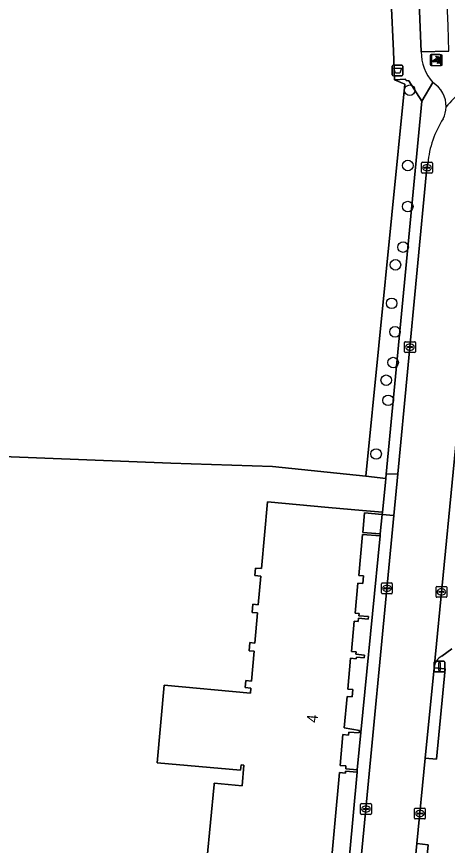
# Model space of a CAD drawing. Extents: x 157320 to 158835, y 386650 to 388491.
# Drawn here: x 157864.7 to 157904.7, y 387926.4 to 388003.2 of the extents above; entities that cross this region are included whole.
import ezdxf

# ---------------------------------------------------------------- set-up
doc = ezdxf.new("R2010")
doc.units = 0
for name, color, linetype in [('IMGEO_Afvalbak', 7, 'Continuous'), ('IMGEO_Boom', 7, 'Continuous'), ('IMGEO_Erf', 7, 'Continuous'), ('IMGEO_Fietspad_gesloten', 7, 'Continuous'), ('IMGEO_Fietspad_open', 7, 'Continuous'), ('IMGEO_Groenvoorziening', 7, 'Continuous'), ('IMGEO_Hek', 7, 'Continuous'), ('IMGEO_Kolk', 7, 'Continuous'), ('IMGEO_Lichtmast', 7, 'Continuous'), ('IMGEO_Muur', 7, 'Continuous'), ('IMGEO_Pand', 7, 'Continuous'), ('IMGEO_Pand_nummerreeks', 7, 'Continuous'), ('IMGEO_Parkeervlak_open', 7, 'Continuous'), ('IMGEO_Poller', 7, 'Continuous'), ('IMGEO_Rijbaan_lokaal_open', 7, 'Continuous'), ('IMGEO_Voetpad_open', 7, 'Continuous')]:
    doc.layers.add(name, color=color, linetype=linetype)

msp = doc.modelspace()

# ---------------------------------------------------------------- linework, layer by layer
at = {"layer": 'IMGEO_Afvalbak'}
for p, q in [((157899.548, 387997.791), (157899.548, 387998.591)), ((157899.548, 387998.591), (157899.548, 387997.791)), ((157899.648, 387998.691), (157900.438, 387998.691)), ((157900.438, 387998.691), (157899.648, 387998.691)), ((157900.538, 387998.591), (157900.538, 387997.791)), ((157900.538, 387997.791), (157900.538, 387998.591)), ((157900.438, 387997.691), (157899.648, 387997.691)), ((157899.648, 387997.691), (157900.438, 387997.691))]:
    msp.add_line(p, q, dxfattribs=at)
msp.add_lwpolyline([(157899.691, 387998.405), (157900.395, 387998.405), (157900.246, 387997.935), (157899.84, 387997.935), (157899.691, 387998.405)], dxfattribs=at)
for centre, start, end in [((157899.648, 387998.591), 90, 180), ((157899.648, 387998.591), 90, 180), ((157900.438, 387998.591), 0, 90), ((157900.438, 387998.591), 360, 90), ((157899.648, 387997.791), 180, 270), ((157899.648, 387997.791), 180, 270), ((157900.438, 387997.791), 270, 0), ((157900.438, 387997.791), 270, 0)]:
    msp.add_arc(centre, 0.1, start, end, dxfattribs=at)
at = {"layer": 'IMGEO_Boom'}
for centre in [(157901.164, 387996.362), (157900.988, 387989.384), (157900.979, 387985.579), (157900.547, 387981.82), (157899.838, 387980.177), (157899.487, 387976.613), (157899.8, 387973.969), (157899.621, 387971.117), (157898.989, 387969.481), (157899.165, 387967.617), (157898.051, 387962.647)]:
    msp.add_circle(centre, 0.489, dxfattribs=at)
at = {"layer": 'IMGEO_Erf'}
for points in [[(157882.02, 387921.437), (157883.042, 387932.014), (157883.054, 387932.135), (157885.633, 387931.882), (157885.806, 387933.799), (157885.537, 387933.823), (157885.493, 387933.335), (157877.755, 387934.035), (157878.403, 387941.206), (157886.396, 387940.483), (157886.438, 387940.952), (157885.92, 387940.999), (157885.977, 387941.639), (157886.488, 387941.592), (157886.738, 387944.363), (157886.272, 387944.406), (157886.34, 387945.168), (157886.817, 387945.125), (157887.069, 387947.921), (157886.559, 387947.967), (157886.627, 387948.719), (157887.127, 387948.674), (157887.366, 387951.328), (157886.801, 387951.379), (157886.865, 387952.079), (157887.43, 387952.028), (157887.988, 387958.203), (157893.653, 387957.692), (157896.776, 387957.41), (157898.632, 387957.243), (157898.911, 387959.991), (157898.949, 387960.386), (157897.091, 387960.586), (157888.448, 387961.49), (157879.029, 387961.798), (157859.545, 387962.558)], [(157890.461, 387902.953), (157892.827, 387911.936), (157893.955, 387916.331), (157894.547, 387918.169), (157894.576, 387918.259), (157895.255, 387921.709), (157896.29, 387933.165), (157895.216, 387933.262), (157895.198, 387933.072), (157894.643, 387933.122), (157893.305, 387918.281), (157882.029, 387919.298), (157881.877, 387917.614), (157883.477, 387917.47), (157882.876, 387910.809), (157881.078, 387910.972), (157880.616, 387905.364), (157874.372, 387906.031), (157874.523, 387907.509), (157872.507, 387907.501), (157871.086, 387907.495), (157871.112, 387901.063), (157860.696, 387901.022)]]:
    msp.add_lwpolyline(points, dxfattribs=at)
for points in [[(157898.614, 387957.046), (157896.971, 387957.195), (157896.808, 387955.383), (157898.439, 387955.235)], [(157898.422, 387955.046), (157896.779, 387955.194), (157896.436, 387951.39), (157896.886, 387951.349), (157896.821, 387950.637), (157896.35, 387950.68), (157896.1, 387947.899), (157896.472, 387947.865), (157896.452, 387947.652), (157897.349, 387947.572), (157897.327, 387947.336), (157896.422, 387947.416), (157896.396, 387947.128), (157896.011, 387947.162), (157895.758, 387944.355), (157896.2, 387944.316), (157896.178, 387944.079), (157896.965, 387944.009), (157896.942, 387943.761), (157896.227, 387943.825), (157896.213, 387943.664), (157895.675, 387943.712), (157895.418, 387940.858), (157895.897, 387940.814), (157895.835, 387940.136), (157895.356, 387940.18), (157895.095, 387937.277), (157896.502, 387937.016), (157896.482, 387936.794), (157895.531, 387936.88), (157895.504, 387936.59), (157894.976, 387936.637), (157894.718, 387933.782), (157895.252, 387933.734), (157895.23, 387933.482), (157896.309, 387933.385)]]:
    msp.add_lwpolyline(points, close=True, dxfattribs=at)
at = {"layer": 'IMGEO_Fietspad_gesloten'}
msp.add_lwpolyline([(157900.421, 388043.894), (157902.23, 387999.927), (157904.8, 387999.981), (157904.712, 388002.319), (157902.816, 388045.293)], dxfattribs=at)
at = {"layer": 'IMGEO_Fietspad_open'}
msp.add_lwpolyline([(157904.8, 387999.981), (157902.23, 387999.927)], dxfattribs=at)
for centre, radius, start, end in [((157906.371, 387999.869), 4.141, 179.19579, 222.44798), ((157912.904, 387988.054), 10.751, 119.33152, 141.09644), ((157901.934, 387994.867), 2.604, 358.66533, 57.9663)]:
    msp.add_arc(centre, radius, start, end, dxfattribs=at)
at = {"layer": 'IMGEO_Groenvoorziening'}
for points in [[(157899.444, 388004.588), (157897.773, 388043.57), (157877.895, 388049.402), (157876.04, 388041.477), (157878.513, 388038.611), (157875.004, 388035.604), (157872.771, 388035.222), (157826.721, 388018.662), (157841.743, 387963.535), (157849.621, 387963.102), (157851.079, 387963.022), (157859.545, 387962.558), (157879.029, 387961.798), (157888.448, 387961.49), (157897.091, 387960.586), (157900.699, 387996.907), (157899.765, 387997.331), (157899.647, 388000)], [(157902.274, 387995.35), (157901.094, 387997.221), (157900.825, 387997.25), (157900.788, 387997.385), (157899.765, 387997.331), (157900.699, 387996.907), (157897.091, 387960.586), (157898.949, 387960.386), (157898.986, 387960.777)]]:
    msp.add_lwpolyline(points, close=True, dxfattribs=at)
at = {"layer": 'IMGEO_Hek'}
msp.add_lwpolyline([(157899.765, 387997.331), (157900.699, 387996.907), (157897.091, 387960.586)], dxfattribs=at)
at = {"layer": 'IMGEO_Kolk'}
for p, q in [((157902.34, 387989.678), (157903.192, 387989.678)), ((157902.265, 387988.752), (157902.265, 387989.604)), ((157902.524, 387989.172), (157902.524, 387989.184)), ((157902.962, 387989.135), (157902.564, 387989.135)), ((157902.567, 387989.221), (157902.965, 387989.221)), ((157902.776, 387988.898), (157902.751, 387988.898)), ((157902.753, 387989.458), (157902.778, 387989.458)), ((157903.008, 387989.184), (157903.008, 387989.172)), ((157903.266, 387989.604), (157903.266, 387988.752)), ((157903.192, 387988.678), (157902.34, 387988.678)), ((157900.687, 387972.124), (157900.687, 387972.976)), ((157900.762, 387973.05), (157901.614, 387973.05)), ((157901.175, 387972.83), (157901.2, 387972.83)), ((157901.688, 387972.976), (157901.688, 387972.124)), ((157901.614, 387972.05), (157900.762, 387972.05)), ((157900.946, 387972.544), (157900.946, 387972.556)), ((157901.384, 387972.507), (157900.986, 387972.507)), ((157900.989, 387972.593), (157901.387, 387972.593)), ((157901.198, 387972.27), (157901.173, 387972.27)), ((157901.43, 387972.556), (157901.43, 387972.544)), ((157898.549, 387949.773), (157898.549, 387950.625)), ((157898.624, 387950.699), (157899.476, 387950.699)), ((157899.037, 387950.479), (157899.062, 387950.479)), ((157899.55, 387950.625), (157899.55, 387949.773)), ((157899.476, 387949.699), (157898.624, 387949.699)), ((157898.808, 387950.193), (157898.808, 387950.205)), ((157899.246, 387950.156), (157898.848, 387950.156)), ((157898.851, 387950.242), (157899.249, 387950.242)), ((157899.06, 387949.919), (157899.035, 387949.919)), ((157899.292, 387950.205), (157899.292, 387950.193)), ((157903.601, 387949.443), (157903.601, 387950.295)), ((157903.676, 387950.369), (157904.528, 387950.369)), ((157903.86, 387949.863), (157903.86, 387949.875)), ((157904.298, 387949.826), (157903.9, 387949.826)), ((157903.903, 387949.912), (157904.301, 387949.912)), ((157904.089, 387950.149), (157904.114, 387950.149)), ((157904.344, 387949.875), (157904.344, 387949.863)), ((157904.602, 387950.295), (157904.602, 387949.443)), ((157904.528, 387949.369), (157903.676, 387949.369)), ((157904.112, 387949.589), (157904.087, 387949.589)), ((157896.609, 387929.317), (157896.609, 387930.169)), ((157896.684, 387930.243), (157897.536, 387930.243)), ((157896.868, 387929.737), (157896.868, 387929.749)), ((157897.306, 387929.7), (157896.908, 387929.7)), ((157896.911, 387929.786), (157897.309, 387929.786)), ((157897.097, 387930.023), (157897.122, 387930.023)), ((157897.352, 387929.749), (157897.352, 387929.737)), ((157897.61, 387930.169), (157897.61, 387929.317)), ((157901.607, 387928.9), (157901.607, 387929.752)), ((157901.682, 387929.826), (157902.534, 387929.826)), ((157902.608, 387929.752), (157902.608, 387928.9)), ((157897.536, 387929.243), (157896.684, 387929.243)), ((157897.12, 387929.463), (157897.095, 387929.463)), ((157901.866, 387929.32), (157901.866, 387929.332)), ((157902.304, 387929.283), (157901.906, 387929.283)), ((157901.909, 387929.369), (157902.307, 387929.369)), ((157902.118, 387929.046), (157902.093, 387929.046)), ((157902.095, 387929.606), (157902.12, 387929.606)), ((157902.35, 387929.332), (157902.35, 387929.32)), ((157902.534, 387928.826), (157901.682, 387928.826))]:
    msp.add_line(p, q, dxfattribs=at)
for points in [[(157902.34, 387989.678), (157903.192, 387989.678)], [(157902.265, 387988.752), (157902.265, 387989.604)], [(157903.266, 387989.604), (157903.266, 387988.752)], [(157903.192, 387988.678), (157902.34, 387988.678)], [(157900.687, 387972.124), (157900.687, 387972.976)], [(157900.762, 387973.05), (157901.614, 387973.05)], [(157901.688, 387972.976), (157901.688, 387972.124)], [(157901.614, 387972.05), (157900.762, 387972.05)], [(157898.549, 387949.773), (157898.549, 387950.625)], [(157898.624, 387950.699), (157899.476, 387950.699)], [(157899.55, 387950.625), (157899.55, 387949.773)], [(157899.476, 387949.699), (157898.624, 387949.699)], [(157903.601, 387949.443), (157903.601, 387950.295)], [(157903.676, 387950.369), (157904.528, 387950.369)], [(157904.602, 387950.295), (157904.602, 387949.443)], [(157904.528, 387949.369), (157903.676, 387949.369)], [(157896.609, 387929.317), (157896.609, 387930.169)], [(157896.684, 387930.243), (157897.536, 387930.243)], [(157897.61, 387930.169), (157897.61, 387929.317)], [(157901.607, 387928.9), (157901.607, 387929.752)], [(157901.682, 387929.826), (157902.534, 387929.826)], [(157902.608, 387929.752), (157902.608, 387928.9)], [(157897.536, 387929.243), (157896.684, 387929.243)], [(157902.534, 387928.826), (157901.682, 387928.826)]]:
    msp.add_lwpolyline(points, dxfattribs=at)
for centre, radius, start, end in [((157902.342, 387989.602), 0.0765, 91.55205, 178.44795), ((157902.342, 387989.602), 0.0765, 91.55205, 178.44795), ((157903.19, 387989.602), 0.0765, 1.55205, 88.44795), ((157903.19, 387989.602), 0.0765, 1.55205, 88.44795), ((157902.564, 387989.181), 0.0403, 85.87752, 175.75265), ((157902.561, 387989.171), 0.0366, 178.93798, 274.71019), ((157902.965, 387989.178), 0.043, 264.86636, 352.45326), ((157902.969, 387989.183), 0.0386, 1.73085, 96.63898), ((157902.342, 387988.754), 0.0765, 181.55205, 268.44795), ((157902.342, 387988.754), 0.0765, 181.55205, 268.44795), ((157903.19, 387988.754), 0.0765, 271.55205, 358.44795), ((157903.19, 387988.754), 0.0765, 271.55205, 358.44795), ((157900.764, 387972.974), 0.0765, 91.55205, 178.44795), ((157900.764, 387972.974), 0.0765, 91.55205, 178.44795), ((157901.612, 387972.974), 0.0765, 1.55205, 88.44795), ((157901.612, 387972.974), 0.0765, 1.55205, 88.44795), ((157900.764, 387972.126), 0.0765, 181.55205, 268.44795), ((157900.764, 387972.126), 0.0765, 181.55205, 268.44795), ((157900.986, 387972.553), 0.0403, 85.87752, 175.75265), ((157900.983, 387972.543), 0.0366, 178.93798, 274.71019), ((157901.387, 387972.55), 0.043, 264.86636, 352.45326), ((157901.391, 387972.555), 0.0386, 1.73085, 96.63898), ((157901.612, 387972.126), 0.0765, 271.55205, 358.44795), ((157901.612, 387972.126), 0.0765, 271.55205, 358.44795), ((157898.626, 387950.623), 0.0765, 91.55205, 178.44795), ((157898.626, 387950.623), 0.0765, 91.55205, 178.44795), ((157899.474, 387950.623), 0.0765, 1.55205, 88.44795), ((157899.474, 387950.623), 0.0765, 1.55205, 88.44795), ((157898.626, 387949.775), 0.0765, 181.55205, 268.44795), ((157898.626, 387949.775), 0.0765, 181.55205, 268.44795), ((157898.848, 387950.202), 0.0403, 85.87752, 175.75265), ((157898.845, 387950.192), 0.0366, 178.93798, 274.71019), ((157899.249, 387950.199), 0.043, 264.86636, 352.45326), ((157899.253, 387950.204), 0.0386, 1.73085, 96.63898), ((157899.474, 387949.775), 0.0765, 271.55205, 358.44795), ((157899.474, 387949.775), 0.0765, 271.55205, 358.44795), ((157903.678, 387950.293), 0.0765, 91.55205, 178.44795), ((157903.678, 387950.293), 0.0765, 91.55205, 178.44795), ((157903.9, 387949.872), 0.0403, 85.87752, 175.75265), ((157903.897, 387949.862), 0.0366, 178.93798, 274.71019), ((157904.301, 387949.869), 0.043, 264.86636, 352.45326), ((157904.305, 387949.874), 0.0386, 1.73085, 96.63898), ((157904.526, 387950.293), 0.0765, 1.55205, 88.44795), ((157904.526, 387950.293), 0.0765, 1.55205, 88.44795), ((157903.678, 387949.445), 0.0765, 181.55205, 268.44795), ((157903.678, 387949.445), 0.0765, 181.55205, 268.44795), ((157904.526, 387949.445), 0.0765, 271.55205, 358.44795), ((157904.526, 387949.445), 0.0765, 271.55205, 358.44795), ((157896.686, 387930.167), 0.0765, 91.55205, 178.44795), ((157896.686, 387930.167), 0.0765, 91.55205, 178.44795), ((157896.908, 387929.746), 0.0403, 85.87752, 175.75265), ((157896.905, 387929.736), 0.0366, 178.93798, 274.71019), ((157897.309, 387929.743), 0.043, 264.86636, 352.45326), ((157897.313, 387929.748), 0.0386, 1.73085, 96.63898), ((157897.534, 387930.167), 0.0765, 1.55205, 88.44795), ((157897.534, 387930.167), 0.0765, 1.55205, 88.44795), ((157901.684, 387929.75), 0.0765, 91.55205, 178.44795), ((157901.684, 387929.75), 0.0765, 91.55205, 178.44795), ((157902.532, 387929.75), 0.0765, 1.55205, 88.44795), ((157902.532, 387929.75), 0.0765, 1.55205, 88.44795), ((157896.686, 387929.319), 0.0765, 181.55205, 268.44795), ((157896.686, 387929.319), 0.0765, 181.55205, 268.44795), ((157897.534, 387929.319), 0.0765, 271.55205, 358.44795), ((157897.534, 387929.319), 0.0765, 271.55205, 358.44795), ((157901.906, 387929.329), 0.0403, 85.87752, 175.75265), ((157901.903, 387929.319), 0.0366, 178.93798, 274.71019), ((157902.307, 387929.326), 0.043, 264.86636, 352.45326), ((157902.311, 387929.331), 0.0386, 1.73085, 96.63898), ((157901.684, 387928.902), 0.0765, 181.55205, 268.44795), ((157901.684, 387928.902), 0.0765, 181.55205, 268.44795), ((157902.532, 387928.902), 0.0765, 271.55205, 358.44795), ((157902.532, 387928.902), 0.0765, 271.55205, 358.44795)]:
    msp.add_arc(centre, radius, start, end, dxfattribs=at)
for centre, major_axis, ratio, start_param, end_param in [((157902.752, 387989.178), (-0.387, 0.002), 0.722429, 4.712389, 7.853982), ((157902.777, 387989.178), (-0.39, 0.002), 0.717154, 1.570796, 4.712389), ((157901.174, 387972.55), (-0.387, 0.002), 0.722429, 4.712389, 7.853982), ((157901.199, 387972.55), (-0.39, 0.002), 0.717154, 1.570796, 4.712389), ((157899.036, 387950.199), (-0.387, 0.002), 0.722429, 4.712389, 7.853982), ((157899.061, 387950.199), (-0.39, 0.002), 0.717154, 1.570796, 4.712389), ((157904.088, 387949.869), (-0.387, 0.002), 0.722429, 4.712389, 7.853982), ((157904.113, 387949.869), (-0.39, 0.002), 0.717154, 1.570796, 4.712389), ((157897.096, 387929.743), (-0.387, 0.002), 0.722429, 4.712389, 7.853982), ((157897.121, 387929.743), (-0.39, 0.002), 0.717154, 1.570796, 4.712389), ((157902.094, 387929.326), (-0.387, 0.002), 0.722429, 4.712389, 7.853982), ((157902.119, 387929.326), (-0.39, 0.002), 0.717154, 1.570796, 4.712389)]:
    msp.add_ellipse(centre, major_axis=major_axis, ratio=ratio, start_param=start_param, end_param=end_param, dxfattribs=at)
at = {"layer": 'IMGEO_Lichtmast'}
for p, q in [((157903.429, 387942.545), (157903.429, 387943.345)), ((157903.429, 387943.345), (157903.429, 387942.545)), ((157903.529, 387943.445), (157904.319, 387943.445)), ((157904.319, 387943.445), (157903.529, 387943.445)), ((157904.419, 387943.345), (157904.419, 387942.545)), ((157904.419, 387942.545), (157904.419, 387943.345)), ((157904.319, 387942.445), (157903.529, 387942.445)), ((157903.529, 387942.445), (157904.319, 387942.445))]:
    msp.add_line(p, q, dxfattribs=at)
msp.add_lwpolyline([(157903.849, 387943.32), (157903.999, 387943.32), (157903.999, 387942.57), (157903.849, 387942.57), (157903.849, 387943.32)], dxfattribs=at)
for centre, start, end in [((157903.529, 387943.345), 90, 180), ((157903.529, 387943.345), 90, 180), ((157904.319, 387943.345), 0, 90), ((157904.319, 387943.345), 360, 90), ((157903.529, 387942.545), 180, 270), ((157903.529, 387942.545), 180, 270), ((157904.319, 387942.545), 270, 0), ((157904.319, 387942.545), 270, 0)]:
    msp.add_arc(centre, 0.1, start, end, dxfattribs=at)
at = {"layer": 'IMGEO_Muur'}
msp.add_lwpolyline([(157879.029, 387961.798), (157888.448, 387961.49), (157897.091, 387960.586)], dxfattribs=at)
at = {"layer": 'IMGEO_Pand'}
msp.add_lwpolyline([(157893.305, 387918.281), (157894.643, 387933.122), (157895.198, 387933.072), (157895.216, 387933.262), (157896.29, 387933.165), (157896.309, 387933.385), (157895.23, 387933.482), (157895.252, 387933.734), (157894.718, 387933.782), (157894.976, 387936.637), (157895.504, 387936.59), (157895.531, 387936.88), (157896.482, 387936.794), (157896.502, 387937.016), (157895.095, 387937.277), (157895.356, 387940.18), (157895.835, 387940.136), (157895.897, 387940.814), (157895.418, 387940.858), (157895.675, 387943.712), (157896.213, 387943.664), (157896.227, 387943.825), (157896.942, 387943.761), (157896.965, 387944.009), (157896.178, 387944.079), (157896.2, 387944.316), (157895.758, 387944.355), (157896.011, 387947.162), (157896.396, 387947.128), (157896.422, 387947.416), (157897.327, 387947.336), (157897.349, 387947.572), (157896.452, 387947.652), (157896.472, 387947.865), (157896.1, 387947.899), (157896.35, 387950.68), (157896.821, 387950.637), (157896.886, 387951.349), (157896.436, 387951.39), (157896.779, 387955.194), (157898.422, 387955.046), (157898.439, 387955.235), (157896.808, 387955.383), (157896.971, 387957.195), (157898.614, 387957.046), (157898.632, 387957.243), (157896.776, 387957.41), (157893.653, 387957.692), (157887.988, 387958.203), (157887.43, 387952.028), (157886.865, 387952.079), (157886.801, 387951.379), (157887.366, 387951.328), (157887.127, 387948.674), (157886.627, 387948.719), (157886.559, 387947.967), (157887.069, 387947.921), (157886.817, 387945.125), (157886.34, 387945.168), (157886.272, 387944.406), (157886.738, 387944.363), (157886.488, 387941.592), (157885.977, 387941.639), (157885.92, 387940.999), (157886.438, 387940.952), (157886.396, 387940.483), (157878.403, 387941.206), (157877.755, 387934.035), (157885.493, 387933.335), (157885.537, 387933.823), (157885.806, 387933.799), (157885.633, 387931.882), (157883.054, 387932.135), (157883.042, 387932.014), (157882.02, 387921.437)], dxfattribs=at)
at = {"layer": 'IMGEO_Parkeervlak_open'}
for points in [[(157906.752, 387977.176), (157903.419, 387942.837)], [(157904.137, 387943.922), (157905.064, 387944.594)]]:
    msp.add_lwpolyline(points, dxfattribs=at)
msp.add_arc((157904.854, 387942.668), 1.445, 119.74134, 173.26937, dxfattribs=at)
at = {"layer": 'IMGEO_Poller'}
for p, q in [((157903.951, 387999.656), (157903.143, 387999.656)), ((157903.951, 387999.656), (157903.143, 387999.656)), ((157904.091, 387999.639), (157903.283, 387999.639)), ((157904.091, 387999.639), (157903.283, 387999.639)), ((157903.049, 387999.561), (157903.049, 387998.754)), ((157903.049, 387999.561), (157903.049, 387998.754)), ((157903.189, 387999.544), (157903.189, 387998.737)), ((157903.189, 387999.544), (157903.189, 387998.737)), ((157904.045, 387998.754), (157904.045, 387999.561)), ((157904.045, 387998.754), (157904.045, 387999.561)), ((157904.185, 387998.737), (157904.185, 387999.544)), ((157904.185, 387998.737), (157904.185, 387999.544)), ((157903.143, 387998.659), (157903.951, 387998.659)), ((157903.143, 387998.659), (157903.951, 387998.659)), ((157903.283, 387998.642), (157904.091, 387998.642)), ((157903.283, 387998.642), (157904.091, 387998.642))]:
    msp.add_line(p, q, dxfattribs=at)
for points in [[(157903.684, 387999.012), (157903.171, 387999.012), (157903.601, 387999.287)], [(157903.824, 387998.995), (157903.311, 387998.995), (157903.741, 387999.27)], [(157903.728, 387999.385), (157903.716, 387999.312), (157903.591, 387999.517)], [(157903.591, 387999.517), (157903.822, 387999.451), (157903.751, 387999.419)], [(157903.868, 387999.368), (157903.856, 387999.295), (157903.731, 387999.5)], [(157903.731, 387999.5), (157903.962, 387999.434), (157903.891, 387999.402)], [(157903.744, 387998.84), (157903.81, 387999.071), (157903.84, 387999.003)], [(157903.876, 387998.976), (157903.948, 387998.965), (157903.744, 387998.84)], [(157903.884, 387998.823), (157903.95, 387999.054), (157903.98, 387998.986)], [(157904.016, 387998.959), (157904.088, 387998.948), (157903.884, 387998.823)]]:
    msp.add_lwpolyline(points, dxfattribs=at)
for centre, radius, start, end in [((157903.143, 387999.561), 0.0946, 90, 180), ((157903.143, 387999.561), 0.0946, 90, 180), ((157903.283, 387999.544), 0.0946, 90, 180), ((157903.283, 387999.544), 0.0946, 90, 180), ((157903.951, 387999.561), 0.0946, 0, 90), ((157903.951, 387999.561), 0.0946, 0, 90), ((157904.091, 387999.544), 0.0946, 0, 90), ((157904.091, 387999.544), 0.0946, 0, 90), ((157903.356, 387999.062), 0.332, 351.32473, 42.4854), ((157903.37, 387999.072), 0.476, 351.75274, 41.16905), ((157903.496, 387999.045), 0.332, 351.32473, 42.4854), ((157903.37, 387999.072), 0.516, 349.35686, 42.29123), ((157903.51, 387999.055), 0.476, 351.75274, 41.16905), ((157903.51, 387999.055), 0.516, 349.35686, 42.29123), ((157903.143, 387998.754), 0.0946, 180, 270), ((157903.143, 387998.754), 0.0946, 180, 270), ((157903.283, 387998.737), 0.0946, 180, 270), ((157903.283, 387998.737), 0.0946, 180, 270), ((157903.951, 387998.754), 0.0946, 270, 0), ((157903.951, 387998.754), 0.0946, 270, 0), ((157904.091, 387998.737), 0.0946, 270, 0), ((157904.091, 387998.737), 0.0946, 270, 0)]:
    msp.add_arc(centre, radius, start, end, dxfattribs=at)
at = {"layer": 'IMGEO_Rijbaan_lokaal_open'}
for points in [[(157902.834, 387989.595), (157902.765, 387989.163), (157900.061, 387960.803), (157899.694, 387956.959), (157896.577, 387924.266), (157896.206, 387921.386), (157895.929, 387919.483), (157895.255, 387916.935), (157894.993, 387916.056), (157893.873, 387911.678), (157891.462, 387902.665), (157890.178, 387897.774), (157889.471, 387894.81), (157884.405, 387875.771), (157884.447, 387875.497), (157881.023, 387859.868), (157879.804, 387854.43), (157877.855, 387845.934), (157877.263, 387843.377), (157876.678, 387840.999)], [(157901.838, 387926.548), (157902.605, 387934.452), (157903.419, 387942.837), (157906.752, 387977.176), (157907.674, 387986.675)], [(157882.442, 387843.635), (157884.838, 387854.051), (157885.467, 387856.842), (157886.524, 387861.427), (157886.974, 387863.377), (157889.103, 387872.728), (157890.233, 387877.205), (157892.448, 387885.981), (157893.495, 387890.128), (157896.853, 387902.936), (157897.442, 387905.179), (157900.523, 387916.931), (157901.007, 387919.48), (157901.307, 387921.079), (157901.838, 387926.548)]]:
    msp.add_lwpolyline(points, dxfattribs=at)
for centre, radius, start, end in [((157912.904, 387988.054), 10.751, 119.33152, 141.09644), ((157901.94, 387994.868), 2.598, 333.60895, 358.63948), ((157912.241, 387988.63), 9.456, 147.48321, 174.14258)]:
    msp.add_arc(centre, radius, start, end, dxfattribs=at)
at = {"layer": 'IMGEO_Voetpad_open'}
for points in [[(157875.588, 388050.143), (157876.811, 388049.72), (157877.895, 388049.402), (157897.773, 388043.57), (157899.444, 388004.588), (157899.647, 388000), (157899.765, 387997.331), (157900.788, 387997.385), (157900.825, 387997.25), (157901.094, 387997.221), (157902.274, 387995.35), (157903.315, 387997.074)], [(157902.23, 387999.927), (157900.421, 388043.894)], [(157903.315, 387997.074), (157902.274, 387995.35), (157898.986, 387960.777), (157900.061, 387960.803), (157902.765, 387989.163), (157902.834, 387989.595)], [(157905.064, 387944.594), (157904.137, 387943.922)], [(157903.419, 387942.837), (157904.454, 387942.737), (157903.64, 387934.352), (157902.605, 387934.452), (157901.838, 387926.548), (157902.872, 387926.431), (157902.338, 387920.933), (157902.043, 387919.363), (157901.007, 387919.48), (157900.523, 387916.931), (157897.442, 387905.179), (157897.925, 387905.053), (157897.336, 387902.81), (157896.853, 387902.936), (157893.495, 387890.128), (157892.448, 387885.981), (157892.932, 387885.859), (157890.717, 387877.083), (157890.233, 387877.205), (157889.103, 387872.728), (157886.974, 387863.377)]]:
    msp.add_lwpolyline(points, dxfattribs=at)
for points in [[(157900.061, 387960.803), (157898.986, 387960.777), (157898.949, 387960.386), (157898.911, 387959.991), (157898.632, 387957.243), (157898.614, 387957.046), (157899.694, 387956.959)], [(157893.955, 387916.331), (157892.827, 387911.936), (157893.873, 387911.678), (157894.993, 387916.056), (157895.255, 387916.935), (157895.929, 387919.483), (157896.206, 387921.386), (157896.577, 387924.266), (157899.694, 387956.959), (157898.614, 387957.046), (157898.439, 387955.235), (157898.422, 387955.046), (157896.309, 387933.385), (157896.29, 387933.165), (157895.255, 387921.709), (157894.576, 387918.259), (157894.547, 387918.169)], [(157902.605, 387934.452), (157903.64, 387934.352), (157904.454, 387942.737), (157903.419, 387942.837)], [(157901.838, 387926.548), (157901.307, 387921.079), (157901.007, 387919.48), (157902.043, 387919.363), (157902.338, 387920.933), (157902.872, 387926.431)]]:
    msp.add_lwpolyline(points, close=True, dxfattribs=at)
for centre, radius, start, end in [((157906.371, 387999.869), 4.141, 179.19579, 222.44798), ((157901.934, 387994.867), 2.604, 358.66533, 57.9663), ((157901.94, 387994.868), 2.598, 333.60895, 358.63948), ((157912.241, 387988.63), 9.456, 147.48321, 174.14258), ((157904.854, 387942.668), 1.445, 119.74134, 173.26937)]:
    msp.add_arc(centre, radius, start, end, dxfattribs=at)

# ---------------------------------------------------------------- texts
at = {"layer": 'IMGEO_Pand_nummerreeks'}
msp.add_text('4', height=1, rotation=84.61818, dxfattribs=at).set_placement((157892.604, 387937.704))

doc.saveas('drawing.dxf')
